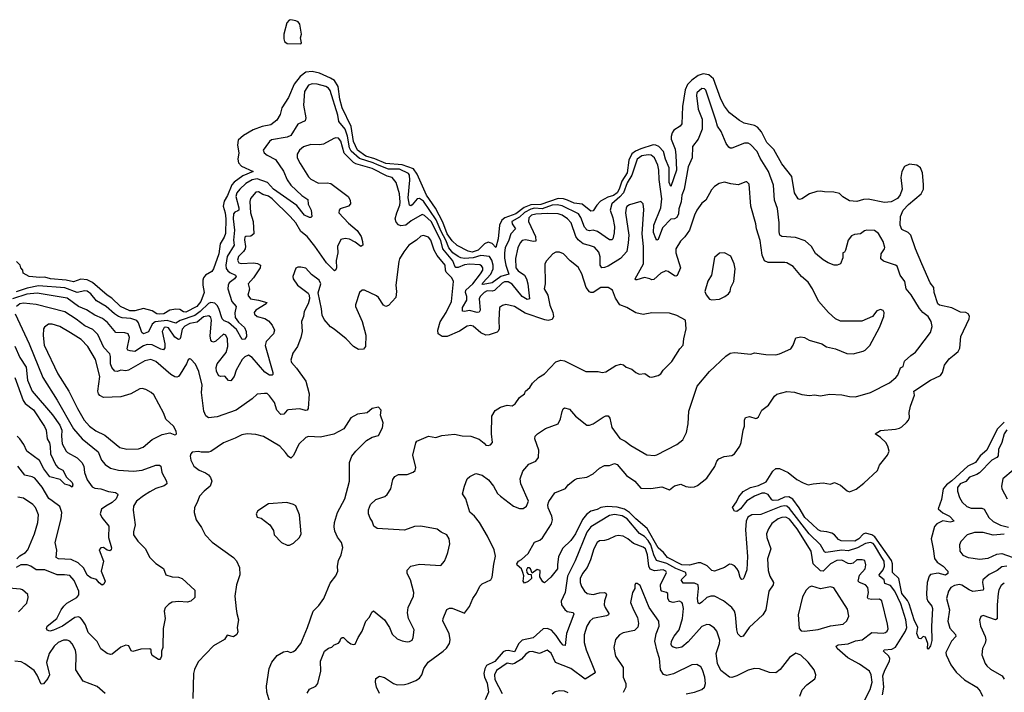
# Model space of a CAD drawing. Extents: x 2133461 to 2293071, y 753526 to 916327.
# Tile 458 of 459: x 2280584 to 2288465, y 891675 to 897061. Entities that reach past the tile are written whole.
import ezdxf

# ---------------------------------------------------------------- set-up
doc = ezdxf.new("R2010")
doc.units = 0

msp = doc.modelspace()

# ---------------------------------------------------------------- linework, layer by layer
at = {"layer": '0CON10XD'}
for points in [[(2282835, 896867.5), (2282840, 896875), (2282831.2, 896915), (2282839.3, 896945), (2282825.8, 897025.8), (2282812.5, 897042.5), (2282795, 897051.6), (2282755, 897060.7), (2282741.8, 897058.2), (2282721.6, 897035), (2282698.6, 896945), (2282697.7, 896907.7), (2282705, 896886.2), (2282725, 896870.8), (2282835, 896867.5)], [(2288465, 893837), (2288408.9, 893781.1), (2288325, 893614.6), (2288270.9, 893569.1), (2288233.1, 893515), (2288172.4, 893485), (2288045, 893368.7), (2288002.9, 893337.1), (2287976.2, 893305), (2287962.3, 893217.7), (2287935.8, 893145), (2287972.6, 893112.6), (2288025, 893085.6), (2288062.5, 893045), (2288031.4, 893038.6), (2287973.1, 893046.9), (2287924, 893025), (2287905, 893003.3), (2287878.9, 892905), (2287896.7, 892825), (2287905.4, 892745.4), (2287927.6, 892717.6), (2287975.9, 892685.9), (2288014, 892645), (2288012.5, 892625), (2287995, 892612.5), (2287935, 892629.2), (2287875, 892618), (2287864.4, 892605.6), (2287847.5, 892555), (2287841.8, 892465), (2287846, 892425), (2287853.7, 892403.7), (2287884.6, 892365), (2287890.4, 892345), (2287881.1, 892205), (2287885, 892090), (2287875, 892047.5), (2287855, 892020), (2287850, 892025), (2287853.3, 892065), (2287835, 892117.5), (2287815, 892122.5), (2287796.7, 892103.3), (2287780, 892105), (2287765.9, 892145.9), (2287772.5, 892195), (2287744.3, 892255), (2287703, 892383), (2287689.2, 892409.2), (2287643.8, 892465), (2287620.6, 892585), (2287571.1, 892635), (2287569.7, 892705), (2287561.5, 892731.5), (2287429.6, 892919.6), (2287405, 892934.8), (2287355, 892948.8), (2287335, 892942), (2287301.3, 892905), (2287269.2, 892885), (2287158.7, 892888.7), (2287138.7, 892898.7), (2287105.2, 892935.2), (2287085, 892948.2), (2287045, 892960), (2286997.5, 892965), (2286975, 892975.8), (2286924.3, 893024.3), (2286867.1, 893075), (2286821.7, 893151.8), (2286771.3, 893221.3), (2286739.2, 893239.2), (2286705, 893237.1), (2286655, 893214.3), (2286615, 893210), (2286604.2, 893215), (2286575, 893258), (2286548.7, 893268.7), (2286525, 893268.9), (2286464.7, 893245.3), (2286405, 893207.8), (2286353.3, 893145), (2286325, 893123.1), (2286304.3, 893124.3), (2286290, 893155), (2286320.6, 893199.4), (2286339.2, 893240.8), (2286375, 893284.2), (2286434.2, 893315.8), (2286498.5, 893331.5), (2286559.8, 893360.2), (2286611.2, 893445), (2286635, 893467.1), (2286665, 893467.3), (2286735, 893436.2), (2286805, 893379.4), (2286855, 893352), (2286895, 893337.5), (2286935, 893343.3), (2287015, 893351.2), (2287075, 893342.5), (2287105, 893356.2), (2287155, 893332.5), (2287207.7, 893287.7), (2287225, 893281.2), (2287278.3, 893301.7), (2287341.2, 893348.8), (2287448.8, 893451.2), (2287466.2, 893495), (2287530, 893575), (2287543.8, 893605), (2287532.5, 893645), (2287515.6, 893675.6), (2287475, 893716.2), (2287430, 893745), (2287475, 893770), (2287595, 893781.9), (2287625, 893790), (2287645, 893800.8), (2287681.2, 893835), (2287698.8, 893855), (2287706.2, 893875), (2287702.9, 893915), (2287713.2, 893966.8), (2287746.2, 894055), (2287740, 894085), (2287875, 894175.6), (2287955, 894210.8), (2287969.4, 894235), (2287986.2, 894295), (2288023.8, 894345), (2288063.6, 894376.4), (2288096.2, 894405), (2288110, 894430), (2288117.5, 894525), (2288183.8, 894665), (2288187.5, 894687.5), (2288175, 894706.7), (2288157.3, 894717.3), (2288115, 894719.2), (2288045, 894754.5), (2287946.2, 894776.2), (2287932.9, 894785), (2287903.8, 894875), (2287900, 894915), (2287872.5, 894955), (2287805, 895106.2), (2287754.4, 895225), (2287716.9, 895335), (2287696.5, 895356.5), (2287645, 895380.8), (2287630.6, 895415), (2287634.5, 895485.5), (2287654.6, 895535.4), (2287698, 895582), (2287799.4, 895665), (2287816.9, 895703.1), (2287818.5, 895741.5), (2287810, 895835), (2287794.8, 895874.8), (2287765.6, 895895), (2287705.2, 895904.8), (2287665.5, 895885), (2287643.8, 895845), (2287637.6, 895797.6), (2287646.1, 895703.9), (2287632.2, 895657.8), (2287609.8, 895630.2), (2287558.1, 895601.9), (2287507.2, 895597.2), (2287375, 895623.5), (2287337.9, 895622.1), (2287285, 895606), (2287225, 895611.2), (2287172.5, 895642.5), (2287145, 895670), (2287100.7, 895680.7), (2287025, 895682), (2286995, 895688.8), (2286965, 895686.2), (2286905, 895665.8), (2286845, 895626), (2286825, 895621.2), (2286815, 895626.7), (2286784.5, 895674.5), (2286765.4, 895805.4), (2286685, 895907.5), (2286620.5, 896020.5), (2286565, 896077.8), (2286521.5, 896161.5), (2286489.6, 896199.6), (2286464.7, 896214.7), (2286381.9, 896231.9), (2286345, 896252.2), (2286264.6, 896315), (2286225, 896367.9), (2286195, 896423.5), (2286136.7, 896586.7), (2286099.5, 896619.5), (2286055, 896628.4), (2286015, 896614.3), (2285962.6, 896577.4), (2285928.7, 896541.4), (2285910.2, 896499.8), (2285890.5, 896365), (2285882.7, 896227.3), (2285870.7, 896209.3), (2285820.9, 896175), (2285806.6, 896155), (2285797.7, 896125), (2285799.2, 896105), (2285831, 896025), (2285835.3, 895975), (2285842.5, 895855), (2285795, 895726.2), (2285783.5, 895756.5), (2285783, 895875), (2285753.6, 895945), (2285737.2, 896005), (2285699.1, 896045), (2285676.4, 896056.4), (2285655, 896058.7), (2285555, 896027.3), (2285512.5, 896007.5), (2285483.8, 895986.2), (2285458.4, 895935), (2285447.3, 895835), (2285402.6, 895767.4), (2285382.9, 895705), (2285366.7, 895675), (2285338.1, 895651.9), (2285291.4, 895638.6), (2285232.8, 895607.2), (2285203.5, 895575), (2285175, 895529.2), (2285155, 895528.1), (2285085, 895583), (2285022.7, 895592.7), (2284968.9, 895615), (2284935.6, 895625.6), (2284895, 895627.8), (2284755, 895581.8), (2284675, 895579.3), (2284622.7, 895557.3), (2284555, 895505.3), (2284466.2, 895473.8), (2284443.9, 895455), (2284425.4, 895415), (2284413.1, 895305), (2284395, 895237.5), (2284365, 895267.8), (2284335, 895278.5), (2284305, 895264.7), (2284253.3, 895215), (2284205, 895200), (2284175, 895207), (2284085, 895252.7), (2284045, 895289.8), (2284005, 895347.1), (2283970.5, 895440.5), (2283911.4, 895551.4), (2283839, 895655), (2283766.5, 895825), (2283735.9, 895865.9), (2283645, 895898.8), (2283515, 895909.4), (2283427.9, 895947.9), (2283355, 895968.2), (2283286.9, 896015), (2283255, 896085.6), (2283238.6, 896205), (2283165, 896354.6), (2283145.4, 896425.4), (2283132.4, 896525), (2283103.2, 896573.2), (2283073, 896593), (2282985, 896633), (2282925, 896646), (2282875, 896640.8), (2282828.7, 896605), (2282780.9, 896545), (2282735, 896438), (2282681.9, 896355), (2282668.7, 896301.3), (2282643.6, 896256.4), (2282595, 896220), (2282524.8, 896205.2), (2282451.9, 896178.1), (2282375, 896134.2), (2282333.7, 896096.3), (2282326.7, 896055), (2282337.8, 895995), (2282331.5, 895945), (2282335.6, 895915), (2282358.9, 895888.9), (2282452.5, 895845), (2282370.8, 895809.2), (2282299.7, 895760.3), (2282282.2, 895737.8), (2282247.9, 895652.1), (2282221.2, 895608.8), (2282213, 895567), (2282229.4, 895515), (2282235.5, 895465), (2282230.5, 895349.5), (2282220.6, 895319.4), (2282188.5, 895265), (2282178.7, 895185), (2282135, 895066.7), (2282123.3, 895045), (2282072.5, 895015), (2282056.7, 894995), (2282050, 894975), (2282050, 894935), (2282060, 894875), (2282034.6, 894805), (2282001.2, 894765), (2281915, 894718.7), (2281895, 894721.5), (2281865, 894740), (2281835, 894743.8), (2281785.4, 894734.6), (2281736.7, 894705), (2281705, 894702.2), (2281682, 894705), (2281645, 894729.2), (2281575, 894748.9), (2281505, 894728.9), (2281465, 894730.2), (2281391.8, 894765), (2281321.7, 894831.8), (2281285, 894854.6), (2281167.5, 894957.5), (2281125, 894978.9), (2281072.7, 894982.7)], [(2284815, 893151.2), (2284810.5, 893175), (2284818.1, 893201.9), (2284867, 893273), (2284952.3, 893307.7), (2284973, 893337), (2285025, 893377.1), (2285045, 893385.8), (2285123, 893397), (2285175, 893424.2), (2285225, 893470), (2285265, 893490.8), (2285305, 893492), (2285345, 893506.2), (2285365, 893498), (2285441, 893411), (2285506.5, 893365), (2285555, 893310.5), (2285635, 893307.7), (2285725, 893319), (2285785, 893296.9), (2285825, 893327.5), (2285875, 893342), (2285915, 893323.1), (2285953, 893317), (2285985, 893320), (2286008.7, 893331.3), (2286085, 893388.8), (2286147.7, 893482.3), (2286163.6, 893525), (2286180, 893545), (2286222.9, 893562.9), (2286285, 893570.6), (2286306.2, 893585), (2286348.8, 893645), (2286360, 893675), (2286373.8, 893773.8), (2286386.2, 893805), (2286386.7, 893855), (2286392.5, 893875), (2286425, 893883.8), (2286475, 893867.5), (2286485, 893870), (2286498.3, 893881.7), (2286525, 893933.3), (2286577, 893973), (2286626.7, 894045), (2286645, 894061.2), (2286725, 894083.8), (2286785, 894079.2), (2286845, 894058.8), (2286905, 894051.2), (2286945, 894056.2), (2286995, 894050), (2287065, 894063.3), (2287165, 894057.1), (2287225, 894043.1), (2287275, 894042.2), (2287395, 894074.4), (2287545, 894154.2), (2287595.8, 894195), (2287611.4, 894215), (2287635, 894273.3), (2287656.2, 894285), (2287665, 894326.7), (2287717, 894373), (2287755, 894398), (2287773.3, 894423.3), (2287875, 894556.7), (2287887.1, 894605), (2287880.5, 894645), (2287856.7, 894685), (2287812.9, 894715), (2287785, 894748.6), (2287718.4, 894858.4), (2287679.1, 894905), (2287667.8, 894965), (2287632.2, 895015), (2287606.4, 895086.4), (2287595, 895095.6), (2287496.8, 895126.8), (2287477.8, 895145), (2287478.5, 895185), (2287505.7, 895225), (2287507.9, 895237.9), (2287494.3, 895285), (2287457.6, 895347.6), (2287425, 895372), (2287365, 895375.6), (2287345, 895370), (2287313, 895347), (2287265, 895340.9), (2287240.9, 895329.1), (2287214.6, 895295.4), (2287194.5, 895215.5), (2287185, 895200), (2287173.3, 895195), (2287172, 895155), (2287153.6, 895106.4), (2287126.1, 895093.9), (2287103.6, 895096.4), (2287055, 895113.1), (2287015, 895137.5), (2286955, 895189.4), (2286921.4, 895245), (2286870.3, 895290.3), (2286794.4, 895315.6), (2286684.6, 895324.6), (2286668.6, 895335), (2286661.7, 895361.7), (2286664.1, 895435), (2286648.5, 895548.5), (2286625.3, 895615), (2286616.9, 895735), (2286576.7, 895845), (2286511.5, 895951.5), (2286486.9, 896005), (2286432.4, 896062.4), (2286415, 896071.1), (2286385, 896073.1), (2286285, 896030.8), (2286271.1, 896031.1), (2286259.3, 896039.3), (2286239.4, 896069.4), (2286197.8, 896165), (2286168.9, 896208.9), (2286156.9, 896256.9), (2286075, 896497.1), (2286065, 896506.5), (2286045, 896509.5), (2286004.1, 896475.9), (2286000.9, 896455), (2286014.4, 896345), (2286045.6, 896265), (2286045.7, 896185), (2286015, 896103.3), (2285969.4, 896045), (2285965.5, 895955), (2285935, 895883.3), (2285901.8, 895705), (2285883.6, 895655), (2285877.4, 895602.6), (2285860.4, 895545), (2285857.9, 895505), (2285842.6, 895477.4), (2285825, 895467.1), (2285795, 895462.9), (2285728.1, 895395), (2285695, 895302), (2285685, 895295.8), (2285675, 895308.1), (2285657.4, 895357.4), (2285661.1, 895415), (2285714.8, 895555), (2285724.3, 895625), (2285701.5, 895781.5), (2285701.1, 895855), (2285691.9, 895895), (2285665, 895955.6), (2285638, 895975), (2285615, 895978.2), (2285565, 895970.2), (2285525.6, 895944.4), (2285483.7, 895815), (2285447.4, 895755), (2285415.9, 895675), (2285388.6, 895641.4), (2285322.7, 895585), (2285309.1, 895535), (2285330.8, 895475), (2285344.2, 895405.8), (2285342.4, 895355), (2285331.4, 895305), (2285323.1, 895296.9), (2285305, 895298.5), (2285207.8, 895365), (2285175, 895375.3), (2285145, 895370.8), (2285125, 895375.3), (2285105, 895398.5), (2285075, 895476.5), (2285056.6, 895505), (2284925, 895569.5), (2284885, 895577.8), (2284846.7, 895576.7), (2284765, 895547.5), (2284705, 895551.8), (2284675, 895544.3), (2284625, 895518.1), (2284585, 895480.6), (2284523.8, 895445), (2284524.8, 895425), (2284552.4, 895385), (2284514.3, 895345), (2284499.3, 895295), (2284471.2, 895235), (2284465.2, 895195.2), (2284465, 895150), (2284474.5, 895095), (2284498.1, 895021.9), (2284435, 895003.1), (2284365, 894954.8), (2284295, 894939.6), (2284285, 894942.5), (2284291.6, 894955), (2284355, 895022.5), (2284373, 895065), (2284374.9, 895094.9), (2284363.2, 895135), (2284345.6, 895165.6), (2284275, 895172.9), (2284215, 895153.4), (2284145, 895149.3), (2284115, 895152.9), (2284095, 895163.6), (2284051, 895195), (2284018.9, 895235), (2283996.3, 895295), (2283957.1, 895365), (2283918, 895458), (2283815, 895607.2), (2283785, 895627.8), (2283765, 895627.3), (2283725, 895578), (2283715, 895570.4), (2283705, 895575.7), (2283694, 895635), (2283707, 895775), (2283703, 895815), (2283695, 895830), (2283625, 895862.8), (2283535, 895862.9), (2283447.3, 895897.3), (2283412.1, 895915), (2283305, 895948.5), (2283238.1, 896008.1), (2283225.1, 896035.1), (2283207.3, 896127.3), (2283188.7, 896185), (2283139.4, 896245), (2283131.5, 896295), (2283069.2, 896495), (2283055, 896513.2), (2283035, 896525.3), (2282965, 896543.1), (2282925, 896546.9), (2282895, 896537.3), (2282863.3, 896485), (2282856, 896375), (2282875.4, 896275), (2282869.6, 896250.4), (2282811.2, 896225), (2282755, 896134.7), (2282725, 896120.8), (2282600.6, 896099.4), (2282582.9, 896085), (2282554.5, 896045.5), (2282534, 896015), (2282540.8, 895995), (2282566, 895975), (2282632, 895942), (2282696.6, 895846.6), (2282725, 895779.4), (2282755.3, 895735), (2282841.8, 895651.8), (2282891.5, 895621.5), (2282893.3, 895583.3), (2282916.5, 895535), (2282921.2, 895485), (2282915, 895476.7), (2282905, 895477.5), (2282865, 895495.5), (2282802.7, 895572.7), (2282615, 895704.8), (2282568.1, 895758.1), (2282485, 895786.3), (2282445, 895778.8), (2282395, 895749.5), (2282345.7, 895705), (2282323.2, 895675), (2282314.8, 895645), (2282338.3, 895555), (2282337.5, 895535), (2282330.8, 895529.2), (2282305, 895520.8), (2282294.8, 895505), (2282292.1, 895465), (2282303.9, 895375), (2282294.8, 895295), (2282300.5, 895255), (2282245.5, 895165), (2282234.5, 895094.5), (2282238.1, 895068.1), (2282249.3, 895049.3), (2282265.5, 895035.5), (2282312.2, 895015), (2282317.1, 895005), (2282304.6, 894985), (2282261.8, 894955), (2282252.4, 894935), (2282250.8, 894905), (2282281.9, 894805), (2282317.9, 894765), (2282305, 894712.5), (2282309.5, 894675), (2282335, 894638), (2282383.5, 894595), (2282396.2, 894565), (2282400, 894525), (2282385, 894503.8), (2282365, 894500), (2282319.2, 894579.2), (2282255, 894634.8), (2282220.5, 894650.5), (2282205, 894664.5), (2282179, 894749), (2282165, 894772.4), (2282145, 894789.8), (2282113.3, 894795), (2282095, 894788.6), (2282029.9, 894725), (2281985, 894691.1), (2281868.4, 894651.6), (2281835, 894631.1), (2281765, 894653.4), (2281668.4, 894641.6), (2281645, 894623.8), (2281615, 894560.8), (2281575, 894545.6), (2281561.1, 894555), (2281534.2, 894634.2), (2281521.7, 894651.7), (2281475, 894668.3), (2281403.4, 894673.4), (2281375, 894684.7), (2281343.8, 894705), (2281276.8, 894765), (2281199.9, 894809.9), (2281153.5, 894865), (2281125, 894886.2), (2281105, 894890), (2281045, 894877.4), (2280945, 894912.6), (2280735, 894930.2), (2280645, 894910.5), (2280555, 894881.7)], [(2284525, 894942.8), (2284495, 894961.4), (2284465, 894962.4), (2284445, 894950), (2284385, 894891.2), (2284365, 894886.2), (2284325, 894888.8), (2284301, 894875), (2284271, 894845), (2284262.6, 894825), (2284268.8, 894735), (2284261.1, 894718.9), (2284245, 894716.9), (2284185, 894733), (2284144.6, 894724.6), (2284127.1, 894727.1), (2284129.6, 894755), (2284164.3, 894815.7), (2284163.9, 894845), (2284152.1, 894875), (2284155.3, 894895), (2284211.9, 894945), (2284273, 895025), (2284290, 895055), (2284290, 895075), (2284280.3, 895090.3), (2284267, 895097), (2284185, 895102.2), (2284145, 895097.2), (2284095, 895077.2), (2284075, 895075.9), (2284065.9, 895085.9), (2284049.8, 895129.8), (2283970.9, 895225), (2283955, 895293.1), (2283877.5, 895445), (2283825, 895494.1), (2283805, 895501.5), (2283718.8, 895451.2), (2283675.2, 895414.8), (2283635, 895411.2), (2283615, 895418.2), (2283598.2, 895438.2), (2283590.8, 895465), (2283603.1, 895515), (2283627.8, 895575), (2283629.4, 895600.6), (2283624.7, 895665), (2283598.2, 895758.2), (2283566.2, 895796.2), (2283525, 895807.4), (2283405, 895870.2), (2283275, 895906.5), (2283256.8, 895916.8), (2283181.1, 895991.1), (2283155, 896089.2), (2283135, 896112.9), (2283115, 896115.6), (2283099.7, 896110.3), (2283015, 896063.1), (2282985, 896058.1), (2282915, 896060.6), (2282855, 896041.4), (2282824.2, 896015), (2282804.4, 895985), (2282805.7, 895955), (2282829.1, 895909.1), (2282895, 895802), (2282915, 895782.9), (2282975, 895752.7), (2283045, 895755.5), (2283075, 895749.1), (2283214.2, 895645), (2283228.6, 895615), (2283232, 895585), (2283215, 895568.8), (2283150, 895545), (2283140, 895535), (2283138.8, 895515), (2283215, 895431.1), (2283285, 895372.9), (2283316.7, 895325), (2283328.9, 895285), (2283330, 895255), (2283315, 895244.2), (2283270.2, 895280.2), (2283225, 895303.8), (2283190.6, 895309.4), (2283155, 895300.8), (2283128.8, 895245), (2283130.6, 895195), (2283116.8, 895133.2), (2283120.8, 895075), (2283115, 895057.5), (2283105, 895050), (2283040.8, 895115), (2282946.7, 895246.7), (2282885, 895324.5), (2282834.5, 895365), (2282793.2, 895435), (2282749.6, 895485), (2282605, 895626.8), (2282575, 895647.5), (2282530.6, 895660.6), (2282495, 895681.1), (2282475, 895680), (2282432.2, 895627.8), (2282426.5, 895605), (2282432.7, 895515), (2282454.1, 895445), (2282458.2, 895345), (2282435, 895328.2), (2282395, 895325.4), (2282385, 895319.2), (2282382.9, 895297.1), (2282392.7, 895245), (2282388.4, 895225), (2282375.8, 895204.2), (2282336.5, 895165), (2282327.1, 895135), (2282338, 895115), (2282357.2, 895107.2), (2282455, 895114.7), (2282487.9, 895107.9), (2282510.6, 895095), (2282507.7, 895075), (2282456.6, 894993.4), (2282412.9, 894945), (2282422.9, 894902.9), (2282410.9, 894855), (2282431.5, 894825), (2282495, 894814.8), (2282562, 894795), (2282556, 894785), (2282474.5, 894735), (2282461.1, 894715), (2282463, 894703), (2282484.2, 894684.2), (2282546.9, 894666.9), (2282575, 894650), (2282605.6, 894615), (2282622.5, 894575), (2282616, 894545), (2282557.5, 894485), (2282548.9, 894451.1), (2282610, 894235), (2282609.3, 894220.7), (2282605, 894214.4), (2282585, 894214.7), (2282545, 894237.9), (2282445, 894355.3), (2282415, 894373.6), (2282385, 894360), (2282365, 894340), (2282317.5, 894255), (2282301.4, 894205), (2282275, 894168.8), (2282255, 894171.2), (2282226.8, 894206.8), (2282195, 894202.5), (2282179.1, 894209.1), (2282160, 894245), (2282156.9, 894275), (2282164.2, 894305.8), (2282236.4, 894395), (2282249.1, 894445), (2282247.9, 894505), (2282235, 894534.3), (2282215, 894541.5), (2282155, 894487.7), (2282135, 894478.5), (2282122.8, 894482.8), (2282114.8, 894494.8), (2282109, 894529), (2282120, 894655), (2282115, 894675.7), (2282098.3, 894688.3), (2282055, 894681.4), (2282005, 894637.9), (2281945, 894628.3), (2281905, 894607.5), (2281885, 894583.6), (2281870.5, 894515), (2281865, 894502.9), (2281855, 894498.8), (2281825, 894519.8), (2281775, 894592.6), (2281755, 894599.8), (2281740, 894595), (2281725.3, 894565), (2281745.8, 894465), (2281745.8, 894434.2), (2281735, 894418.5), (2281715, 894422), (2281645, 894456.6), (2281605, 894459.5), (2281575, 894450.2), (2281505, 894403.6), (2281468.8, 894408.8), (2281450, 894415), (2281444.7, 894425), (2281462.5, 894515), (2281451.9, 894545), (2281425, 894553.5), (2281355, 894556.2), (2281286.8, 894635), (2281247.8, 894667.8), (2281186.9, 894695), (2281117.8, 894737.8), (2281055, 894764.7), (2280965, 894831.8), (2280725, 894872), (2280641.9, 894861.9), (2280526.6, 894825)], [(2283464.3, 891665), (2283439.6, 891715), (2283431.8, 891755), (2283434.6, 891785.4), (2283465, 891803.1), (2283505, 891792.9), (2283576.2, 891745), (2283605.7, 891734.3), (2283665, 891737.8), (2283695, 891746.5), (2283755, 891770.4), (2283785, 891789.1), (2283803.9, 891815), (2283817.8, 891865), (2283852.5, 891917.5), (2283974.4, 892005), (2284000.3, 892029.7), (2284023.1, 892065), (2284030, 892095), (2284020.9, 892145), (2283971.9, 892245), (2283973.3, 892266.7), (2284002.7, 892337.3), (2284025, 892350), (2284045, 892348.8), (2284145, 892310), (2284185, 892361.2), (2284211.1, 892425), (2284240.6, 892469.4), (2284265.8, 892525), (2284285.6, 892544.4), (2284355, 892576.2), (2284365, 892597.5), (2284379.4, 892700.6), (2284392.9, 892765), (2284380.8, 892815), (2284327.5, 892925), (2284263.9, 893033.9), (2284225, 893084.2), (2284187.6, 893117.6), (2284154.3, 893224.3), (2284128.8, 893265), (2284143.3, 893325), (2284166.2, 893383.8), (2284186.2, 893403.8), (2284235, 893426), (2284285, 893414.2), (2284337.1, 893375), (2284375.6, 893325), (2284407.8, 893267.8), (2284432.5, 893245), (2284536.7, 893165), (2284585, 893146.7), (2284615, 893147.5), (2284640, 893165), (2284655.7, 893205), (2284595.3, 893345.3), (2284590, 893385), (2284610.4, 893445), (2284658.5, 893501.5), (2284714, 893525), (2284736.9, 893555), (2284740, 893615), (2284708.6, 893705), (2284709.2, 893725), (2284728, 893745), (2284793.6, 893786.4), (2284894, 893825), (2284911.9, 893865), (2284925, 893922.5), (2284934, 893945), (2284945, 893953.8), (2284985, 893941.2), (2285034, 893885), (2285123.6, 893813.6), (2285145, 893813.3), (2285175, 893824.2), (2285255, 893877.8), (2285275, 893888.1), (2285295, 893890), (2285308.9, 893868.9), (2285323.3, 893795), (2285387.9, 893707.9), (2285431.2, 893685), (2285475, 893650), (2285605, 893576.7), (2285665, 893572), (2285684.1, 893575.9), (2285845, 893658.8), (2285892.3, 893697.7), (2285920.8, 893755), (2285935.8, 893825), (2285940.6, 893925), (2286005.6, 894125), (2286105.4, 894244.6), (2286235, 894366.2), (2286270.5, 894389.5), (2286305, 894396.2), (2286435, 894383.8), (2286465, 894393.3), (2286555, 894380), (2286635, 894378), (2286665, 894384), (2286755, 894426.2), (2286774, 894455), (2286795, 894512.5), (2286835, 894521.2), (2286865, 894516.7), (2286904.2, 894494.2), (2287005, 894466.2), (2287042.3, 894442.3), (2287115, 894426.2), (2287205, 894388.8), (2287255, 894386.2), (2287335, 894406), (2287350, 894415), (2287387.6, 894452.4), (2287465.8, 894595), (2287501.2, 894685), (2287503.3, 894715), (2287495, 894732.5), (2287475, 894740), (2287445, 894730), (2287410, 894685), (2287325, 894645.6), (2287155, 894645.8), (2287113.3, 894665), (2287057.3, 894717.3), (2286976.9, 894806.9), (2286928.6, 894905), (2286895, 894958.8), (2286840.8, 895005), (2286774, 895085), (2286725, 895113.1), (2286707.2, 895117.2), (2286575.4, 895115.4), (2286545, 895130), (2286526.6, 895175), (2286512, 895292), (2286481.1, 895385), (2286475.6, 895425), (2286436.4, 895566.4), (2286422.5, 895745), (2286405, 895762.5), (2286395, 895763.3), (2286335, 895738.8), (2286275.8, 895745.8), (2286225, 895760.8), (2286182.1, 895747.9), (2286146.2, 895725), (2286121.7, 895698.3), (2286075, 895616), (2286045, 895590.8), (2286004, 895536), (2285985, 895496.2), (2285944.5, 895375), (2285908.4, 895321.6), (2285872.1, 895287.9), (2285834.6, 895225.4), (2285835.4, 895195), (2285873.1, 895075), (2285847, 895013), (2285835, 895006.9), (2285825, 895009.5), (2285775, 895044.4), (2285755, 895048.9), (2285715, 895032.1), (2285660.4, 894979.6), (2285645, 894977.9), (2285628.6, 894985), (2285585, 894995.9), (2285525, 894977.8), (2285515, 894978), (2285510, 894985), (2285577.6, 895105), (2285576.4, 895245), (2285567.7, 895345), (2285580.7, 895540.7), (2285574.2, 895585), (2285555.9, 895605.9), (2285465, 895579.4), (2285445, 895565.7), (2285438.6, 895551.4), (2285433.2, 895515), (2285460, 895335), (2285455.4, 895274.6), (2285442.5, 895205), (2285392.5, 895147.5), (2285295, 895086.5), (2285265, 895075.4), (2285243.8, 895075), (2285229.1, 895095), (2285231.2, 895161.2), (2285220.4, 895200.4), (2285185, 895239.5), (2285145, 895252.9), (2285095, 895266), (2285055, 895297.1), (2285035, 895325.7), (2284997.3, 895435), (2284967.7, 895465), (2284925, 895495.2), (2284893, 895507), (2284805, 895509.6), (2284715, 895503.7), (2284681.8, 895495), (2284658.8, 895475), (2284657.7, 895445), (2284711.6, 895325), (2284715, 895288), (2284696.6, 895283.4), (2284633.2, 895296.8), (2284605, 895291.8), (2284590, 895275), (2284571.6, 895235), (2284551.4, 895148.6), (2284556.5, 895075), (2284575, 895050.9), (2284624.2, 895014.2), (2284640, 894985), (2284650.3, 894945), (2284664.4, 894825.6), (2284645, 894820), (2284605, 894843.7), (2284525, 894942.8)], [(2282885, 891667.5), (2282905, 891701.2), (2282955, 891723.3), (2282970, 891745), (2282995.7, 891844.3), (2282992.2, 891925), (2283024, 892005), (2283055, 892028.8), (2283083.6, 892036.4), (2283102.5, 892055), (2283135, 892068.8), (2283147, 892083), (2283154.2, 892105.8), (2283165, 892113.8), (2283175, 892113.8), (2283204.6, 892084.6), (2283235, 892064.2), (2283255, 892058), (2283268.6, 892061.4), (2283293.1, 892115), (2283325.4, 892164.6), (2283354.6, 892245.4), (2283384.4, 892275.6), (2283403, 892317), (2283415, 892326.7), (2283505, 892255.7), (2283544.4, 892195), (2283565, 892140), (2283605, 892103.3), (2283646.1, 892086.1), (2283685, 892078.8), (2283705, 892081.2), (2283725, 892093.8), (2283733.8, 892115), (2283741.2, 892175), (2283697.1, 892265), (2283687.9, 892312.1), (2283693.1, 892355), (2283737.1, 892445), (2283740, 892475), (2283711.4, 892575), (2283684.3, 892625), (2283685.7, 892654.3), (2283714.5, 892685.5), (2283785, 892700), (2283955, 892691.2), (2283983.3, 892725), (2283996.7, 892756.7), (2284011.2, 892795), (2284025.8, 892865), (2284020.8, 892905), (2284003.8, 892935), (2283957.3, 892957.3), (2283925, 892982), (2283795, 893005.7), (2283745, 893002.5), (2283663.6, 892973.6), (2283445, 892986), (2283418.8, 893005), (2283406.7, 893045), (2283388.8, 893068.8), (2283375.8, 893105), (2283376.2, 893135), (2283391.7, 893178.3), (2283435, 893219.2), (2283506.8, 893243.2), (2283525, 893258.8), (2283554.2, 893305), (2283571.7, 893378.3), (2283585.8, 893404.2), (2283615, 893418.8), (2283685, 893420), (2283733.6, 893436.4), (2283748.3, 893451.7), (2283756.2, 893475), (2283731.4, 893575), (2283755, 893672.5), (2283763.8, 893685), (2283855, 893725.8), (2283915, 893714), (2283962, 893732), (2284065, 893741.5), (2284125, 893729.5), (2284195, 893725.7), (2284260.9, 893700.9), (2284301.2, 893671.2), (2284315, 893653.8), (2284335, 893650), (2284353.6, 893656.4), (2284368.8, 893675), (2284361.4, 893745), (2284364, 893885), (2284389.7, 893930.3), (2284433, 893957), (2284485, 893974), (2284525, 893968.8), (2284550, 893985), (2284584.3, 894035.7), (2284625.8, 894064.2), (2284633.8, 894085), (2284666.2, 894115), (2284688.8, 894151.2), (2284736.7, 894195), (2284785, 894226.2), (2284875, 894321.2), (2284915, 894333.8), (2284945, 894330), (2285115, 894244), (2285215, 894244), (2285245, 894236), (2285275, 894241.2), (2285355, 894291.2), (2285395, 894301.2), (2285416.7, 894296.7), (2285439.3, 894279.3), (2285485, 894263.3), (2285515, 894236.7), (2285542.3, 894222.3), (2285587, 894227), (2285625, 894200), (2285645, 894198.8), (2285695, 894211.2), (2285715, 894223.8), (2285735, 894253.3), (2285805, 894323.8), (2285866.7, 894425), (2285895.7, 894454.3), (2285900, 894505), (2285918.8, 894585), (2285912.5, 894655), (2285845, 894693.3), (2285785, 894711.2), (2285645, 894713.8), (2285575, 894701.4), (2285515, 894714.3), (2285443.8, 894755), (2285388.2, 894778.2), (2285351.9, 894831.9), (2285329.2, 894895), (2285295.5, 894915.5), (2285235, 894916.9), (2285175, 894875.6), (2285155, 894875.6), (2285145, 894882.5), (2285117.5, 894917.5), (2285084.6, 895024.6), (2285055, 895078), (2284990.3, 895130.3), (2284936.8, 895186.8), (2284905, 895200), (2284875, 895198.8), (2284851.2, 895185), (2284800.9, 895129.1), (2284788, 895105), (2284789.2, 894945), (2284782.9, 894905), (2284811.5, 894855), (2284827.5, 894775), (2284852.3, 894715), (2284856.2, 894683.8), (2284845, 894661.4), (2284815, 894651.5), (2284786.9, 894656.9), (2284629.7, 894709.7), (2284545, 894762.9), (2284475, 894779.2), (2284447.3, 894772.7), (2284424, 894755), (2284419.1, 894655), (2284422.7, 894585), (2284415, 894565.8), (2284405, 894558.5), (2284342.9, 894537.1), (2284315, 894535.4), (2284275, 894554.6), (2284215, 894606.2), (2284195, 894612.1), (2284165, 894606.4), (2284105, 894566.8), (2284005, 894523.8), (2283965, 894523.2), (2283934.5, 894545), (2283930, 894575), (2283949.4, 894640.6), (2283997.9, 894715), (2284039.1, 894805), (2284057.3, 894965), (2284042.9, 894995), (2283997.8, 895037.8), (2283991.2, 895055), (2283989.7, 895095), (2283925, 895172.2), (2283900.6, 895215), (2283875, 895295.6), (2283855, 895318.9), (2283815, 895331.9), (2283795, 895327.5), (2283761.2, 895295), (2283698.8, 895255), (2283659.1, 895200.9), (2283624, 895145), (2283618, 895125), (2283594.2, 894935.8), (2283599.2, 894885), (2283594.2, 894835.8), (2283535, 894773.3), (2283516.1, 894763.9), (2283495, 894776.2), (2283455, 894836.2), (2283439.3, 894849.3), (2283345, 894896), (2283325, 894893.8), (2283304.3, 894875.7), (2283272.1, 894777.9), (2283272.9, 894765), (2283325.6, 894645), (2283355.6, 894535), (2283351.2, 894445), (2283335, 894423.3), (2283295, 894421.2), (2283255, 894443.8), (2283198, 894505), (2283102.4, 894582.4), (2283070.9, 894600.9), (2283020.3, 894660.3), (2283006, 894695), (2283001.2, 894745), (2282973.9, 894873.9), (2282993.3, 894945), (2282980, 894975), (2282920.3, 895020.3), (2282875, 895070), (2282835, 895080), (2282810.7, 895079.3), (2282795, 895070), (2282770, 895005), (2282773.3, 894985), (2282806.7, 894935), (2282892, 894872), (2282901.2, 894855), (2282903.8, 894825), (2282893.8, 894785), (2282862, 894725), (2282856.2, 894685), (2282839.2, 894645), (2282844.4, 894565), (2282835.6, 894515), (2282808.9, 894445), (2282770.2, 894389.8), (2282754, 894335), (2282759.2, 894315), (2282800.5, 894270.5), (2282874.3, 894165.7), (2282901.5, 894065), (2282892.7, 893947.3), (2282885.8, 893934.2), (2282875, 893932), (2282825, 893944.5), (2282735, 893938.1), (2282725, 893934), (2282698, 893902), (2282675, 893898.6), (2282641.4, 893935), (2282622.5, 893995), (2282585, 894050), (2282565, 894067.1), (2282542.7, 894067.3), (2282485, 894062), (2282445.5, 894024.5), (2282316.3, 893933.6), (2282165, 893880), (2282095, 893873.3), (2282075, 893890), (2282059.1, 893925), (2282040.4, 894075), (2282045.4, 894135), (2282017.5, 894245), (2281991.7, 894301.7), (2281955, 894343.3), (2281943.9, 894346.1), (2281931.7, 894338.3), (2281920, 894305), (2281868.6, 894221.4), (2281855, 894202.5), (2281842.9, 894197.1), (2281825, 894200), (2281795, 894218.5), (2281675, 894323.8), (2281635, 894339.5), (2281585, 894327.9), (2281455, 894253.3), (2281435, 894249.4), (2281395, 894254.2), (2281379.3, 894249.3), (2281365, 894244.2), (2281345, 894247.5), (2281322.2, 894275), (2281310.4, 894305), (2281311.2, 894365), (2281304.5, 894385), (2281257, 894437), (2281209.9, 894539.9), (2281169.6, 894579.6), (2281105, 894608.1), (2281035, 894663.3), (2280945, 894721.6), (2280715, 894781.4), (2280615, 894791.9), (2280585, 894784.7), (2280558.7, 894765)], [(2286125, 894816.7), (2286185, 894824.2), (2286227, 894843), (2286256.7, 894865), (2286270, 894885), (2286276.7, 894915), (2286300, 894965), (2286310, 895065), (2286304, 895105), (2286277, 895167), (2286225, 895193.8), (2286185, 895192.5), (2286145, 895157.5), (2286122, 895015), (2286092.7, 894967.3), (2286068.8, 894885), (2286077.7, 894857.7), (2286105, 894822.5), (2286125, 894816.7)], [(2281072.7, 894982.7), (2281015, 894962.2), (2280955, 894974.3), (2280830, 894985), (2280785, 895000), (2280745, 894996.7), (2280660, 895005), (2280611.7, 895031.7), (2280610, 895055), (2280593, 895073), (2280587.5, 895095), (2280557.5, 895125)], [(2280548.4, 894705), (2280660, 894465), (2280770.6, 894195), (2280883.1, 894015), (2281015, 893785.4), (2281083.4, 893703.4), (2281211.7, 893601.7), (2281239.5, 893535), (2281267.9, 893497.9), (2281310.9, 893470.9), (2281374.7, 893454.7), (2281495, 893444.7), (2281565, 893454.7), (2281675, 893494.3), (2281704.1, 893494.1), (2281713.8, 893485), (2281722.9, 893435), (2281758.6, 893365), (2281760.8, 893345), (2281740.7, 893329.3), (2281674, 893306), (2281625, 893281.1), (2281575, 893247.5), (2281520, 893205), (2281495.5, 893164.5), (2281492.1, 893132.1), (2281508.1, 893015), (2281495, 892960), (2281496, 892935), (2281530.6, 892885), (2281587.6, 892827.6), (2281625, 892753.3), (2281675, 892705.7), (2281735.6, 892665.6), (2281755, 892616.7), (2281805, 892600), (2281855, 892598.1), (2281885, 892585.8), (2281986.4, 892493.6), (2281986.7, 892435), (2281954.1, 892405.9), (2281924.2, 892395.8), (2281857.8, 892402.2), (2281805, 892396.9), (2281778, 892382), (2281749.1, 892350.9), (2281739.5, 892325), (2281748.6, 892265), (2281732.5, 892185), (2281729.2, 892035), (2281719.2, 892005), (2281720, 891965), (2281712.5, 891945), (2281705, 891937.5), (2281695, 891938.8), (2281645, 891970.8), (2281637.1, 891995), (2281635.7, 892015), (2281625, 892021.9), (2281555, 892021.4), (2281490.7, 892000.7), (2281477, 892007), (2281457.7, 892047.7), (2281435, 892053.3), (2281392.7, 892037.3), (2281325, 891981.4), (2281312.3, 891977.7), (2281283.8, 891985), (2281233.6, 892023.6), (2281205, 892081.2), (2281131.9, 892155), (2281110, 892215), (2281085.4, 892255.4), (2281071.5, 892271.5), (2281055, 892278.9), (2281024.8, 892275.2), (2280925.6, 892205), (2280855, 892173.4), (2280825.6, 892165.6), (2280805, 892173.3), (2280800, 892185), (2280804, 892205), (2280882.7, 892265), (2280915.3, 892334.7), (2280936.5, 892365), (2280961.9, 892388.1), (2281042.9, 892435), (2281057.8, 892455), (2281057.5, 892485), (2281020.7, 892570.7), (2280985, 892610.9), (2280943.1, 892616.9), (2280885, 892616.9), (2280785, 892656.4), (2280715, 892654.7), (2280673.5, 892685), (2280645, 892696.2), (2280594.7, 892695.3), (2280555, 892674.5)], [(2281443, 893623), (2281535, 893624.6), (2281573.1, 893636.9), (2281645, 893700), (2281725, 893739.2), (2281785, 893753.8), (2281825, 893737.5), (2281835, 893740), (2281840, 893745), (2281837.5, 893765), (2281816.1, 893806.1), (2281755, 893862.5), (2281737.9, 893907.9), (2281657.4, 894057.4), (2281636.6, 894076.6), (2281595, 894099.2), (2281565, 894107.1), (2281545, 894104.4), (2281474.2, 894065), (2281395, 894039.8), (2281256.2, 894036.2), (2281225, 894050.5), (2281213.8, 894065), (2281210, 894085), (2281224.8, 894205), (2281191, 894341), (2281130.9, 894445), (2281075, 894501.2), (2280992.1, 894552.1), (2280904.7, 894604.7), (2280845, 894623.1), (2280815, 894621.9), (2280781.8, 894598.2), (2280774.4, 894585), (2280771.1, 894531.1), (2280780.4, 894455), (2280888.4, 894225), (2280978.4, 894085), (2281047, 893947), (2281100.4, 893855), (2281142.5, 893805), (2281195, 893767.7), (2281265, 893732.7), (2281385.4, 893635.4), (2281443, 893623)], [(2280545, 894445.8), (2280586, 894355), (2280635, 894278.1), (2280647.8, 894175), (2280685, 894085.6), (2280846.7, 893896.6), (2280906.1, 893815), (2280920.9, 893775), (2280918.4, 893725), (2280925.4, 893665), (2280956, 893606), (2280965.8, 893595), (2281043.3, 893553.3), (2281081.1, 893515), (2281097.1, 893485), (2281104, 893435), (2281123.2, 893375), (2281165, 893319.4), (2281185, 893308.9), (2281235, 893303.5), (2281295, 893282.9), (2281350, 893275), (2281366.7, 893265), (2281368.8, 893255), (2281355.8, 893225), (2281324.2, 893195), (2281274.7, 893165.3), (2281239.6, 893140.4), (2281228.5, 893105), (2281240.9, 893075), (2281297.8, 893005), (2281294.5, 892914.5), (2281318.6, 892831.4), (2281316.2, 892815), (2281305, 892807.5), (2281285, 892812.5), (2281255, 892833.3), (2281235, 892832.5), (2281220, 892815), (2281254.2, 892725), (2281235.9, 892645.9), (2281267.1, 892565), (2281258.6, 892541.4), (2281245, 892534), (2281221.3, 892551.3), (2281198.8, 892578.8), (2281155, 892592.5), (2281125, 892611.9), (2281097.9, 892667.9), (2281051.9, 892711.9), (2280995, 892737.3), (2280895, 892742.9), (2280876.7, 892755), (2280882.7, 892812.7), (2280869.4, 892875), (2280915, 893063.3), (2280920.4, 893115), (2280905, 893162.9), (2280845, 893208.5), (2280818, 893228), (2280765, 893318.9), (2280705, 893388.5), (2280685, 893401.5), (2280625, 893413.3), (2280568.5, 893485)], [(2280546.5, 894196.5), (2280610.9, 894010.9), (2280627.4, 893987.4), (2280695.9, 893935.9), (2280784, 893804), (2280796.2, 893775), (2280803.3, 893705), (2280822, 893672), (2280827.2, 893642.8), (2280832.2, 893585), (2280872.9, 893492.9), (2280892.9, 893472.9), (2280930.8, 893455), (2280958.5, 893398.5), (2281005.5, 893355), (2281009.4, 893335), (2281005, 893317.5), (2280981.9, 893331.9), (2280945, 893340.5), (2280907.9, 893377.9), (2280825, 893401.1), (2280776.2, 893465), (2280741.6, 893531.6), (2280640.8, 893605), (2280618.3, 893658.3), (2280585.3, 893705.3), (2280564, 893725)], [(2282775, 892002), (2282795, 892016.2), (2282833.8, 892066.2), (2282886.9, 892193.1), (2282931.9, 892325), (2282978.6, 892371.4), (2283019.2, 892425), (2283070.3, 892549.7), (2283113.6, 892606.4), (2283130, 892645), (2283128, 892685), (2283135, 892730), (2283156.2, 892775), (2283170.8, 892835), (2283160.8, 892875), (2283128, 892918), (2283106.2, 892966.2), (2283100.2, 893000.2), (2283102.7, 893035), (2283127.1, 893115), (2283187.8, 893225), (2283223.1, 893365), (2283224.2, 893515), (2283242.5, 893565), (2283274, 893605), (2283359.5, 893690.5), (2283405, 893716.7), (2283455, 893732.5), (2283487.7, 893792.3), (2283493.6, 893833.6), (2283472.5, 893895), (2283477.5, 893935), (2283455, 893957.5), (2283405, 893946.2), (2283365, 893913.3), (2283288.3, 893901.7), (2283235, 893872.5), (2283177.5, 893785), (2283097.6, 893742.4), (2282992.8, 893717.2), (2282896.6, 893723.4), (2282875, 893715.7), (2282818.6, 893661.4), (2282775, 893570), (2282755, 893550), (2282735, 893562), (2282712.9, 893595), (2282665.8, 893645), (2282534.6, 893724.6), (2282475, 893740.6), (2282405, 893745.6), (2282363.3, 893736.7), (2282308.8, 893711.2), (2282215, 893673.8), (2282115, 893603.8), (2282095, 893596.7), (2282037, 893597), (2282015, 893603.3), (2281965, 893596.7), (2281953.3, 893585), (2281950, 893565), (2281954, 893535), (2281978.8, 893485), (2282020, 893455), (2282072.4, 893432.4), (2282095, 893416), (2282110.8, 893395), (2282121.4, 893365), (2282108, 893325), (2282060, 893285), (2282024, 893245), (2282005.9, 893194.1), (2281984.1, 893155.9), (2281980, 893115), (2281996.1, 893056.1), (2282040, 892995), (2282068.8, 892935), (2282125, 892876.2), (2282295.8, 892755), (2282318.7, 892728.7), (2282342.9, 892675), (2282346.9, 892615), (2282319.4, 892535), (2282306.9, 892445), (2282317.8, 892342.2), (2282321.1, 892305), (2282335.6, 892254.4), (2282325.8, 892195), (2282329.5, 892160.5), (2282322.3, 892137.7), (2282295, 892120), (2282245, 892132.5), (2282222.3, 892097.7), (2282135, 892047.5), (2282012.1, 891917.9), (2281982.8, 891857.2), (2281976.7, 891825), (2281968.9, 891625)], [(2288485, 893775.9), (2288462.6, 893745), (2288444.7, 893675), (2288419.6, 893620.4), (2288415, 893568.8), (2288405.5, 893555), (2288365.4, 893535), (2288265, 893431.9), (2288245, 893418.4), (2288185, 893396.7), (2288156.9, 893363.1), (2288112.7, 893345), (2288089.7, 893315), (2288089.6, 893285), (2288105.8, 893235.8), (2288128, 893198), (2288165, 893163.8), (2288199.3, 893149.3), (2288285, 893148.2), (2288302.7, 893142.7), (2288341.2, 893075), (2288375, 893041.8), (2288435, 893012.3), (2288497.6, 892997.6)], [(2288535.9, 893454.1), (2288453.3, 893385), (2288442.5, 893325), (2288445.8, 893305), (2288487.5, 893225)], [(2280562.6, 892745), (2280585, 892767.4), (2280630.9, 892795), (2280648.2, 892815), (2280703.8, 892945), (2280730.8, 893035), (2280733.5, 893095), (2280719.5, 893135), (2280710.5, 893155), (2280688.6, 893178.6), (2280615, 893230), (2280568.4, 893238.4)], [(2282745, 892852.5), (2282775, 892870), (2282823.3, 892915), (2282836.2, 892945), (2282823, 893097), (2282795, 893167.5), (2282775, 893180), (2282723.6, 893193.6), (2282577, 893183), (2282490.7, 893129.3), (2282477.5, 893105), (2282485, 893077.5), (2282518.3, 893068.3), (2282587.5, 893015), (2282615, 892970), (2282620, 892935), (2282680, 892875), (2282725, 892852.5), (2282745, 892852.5)], [(2287490.3, 891655), (2287499.9, 891715), (2287492.9, 891807.1), (2287508.2, 891851.8), (2287546.2, 891925), (2287548.8, 891945), (2287540.4, 891965), (2287499.2, 892005), (2287502, 892015), (2287565, 892021.2), (2287595, 892035.3), (2287673.8, 892165), (2287683.4, 892195), (2287677.3, 892255), (2287636.9, 892383.1), (2287589.4, 892485), (2287555, 892530.2), (2287507.5, 892545), (2287503.6, 892575), (2287465.4, 892605), (2287464.6, 892615), (2287495.2, 892655), (2287504.8, 892685), (2287502.3, 892725), (2287485.5, 892755.5), (2287425, 892853.5), (2287415, 892865.6), (2287395, 892874.8), (2287355, 892867.7), (2287289.1, 892830.9), (2287215, 892807.7), (2287165, 892813.7), (2287035.4, 892795.4), (2287025, 892799.1), (2286994.3, 892855), (2286903.2, 892945), (2286745, 893147.4), (2286725, 893165.5), (2286705, 893169), (2286675, 893162.6), (2286515, 893099.8), (2286443.4, 893096.6), (2286411.9, 893078.1), (2286398.2, 893045), (2286393.3, 892975), (2286408.4, 892761.6), (2286403.5, 892656.5), (2286383.6, 892596.4), (2286375, 892581.2), (2286365, 892578), (2286350, 892595), (2286337.3, 892645), (2286325, 892667.5), (2286305, 892688.6), (2286285, 892698.6), (2286265, 892700), (2286224.5, 892675.5), (2286145, 892644.2), (2286125, 892650.6), (2286087.6, 892687.6), (2286035, 892711.1), (2286015, 892711.5), (2285945, 892694.1), (2285885, 892695.4), (2285768.2, 892755), (2285737.5, 892795), (2285695, 892832), (2285607.1, 892987.1), (2285515, 893064), (2285465, 893114.8), (2285425, 893141.7), (2285365, 893157.5), (2285287.4, 893162.6), (2285236.7, 893155), (2285205, 893138.1), (2285155, 893124.4), (2285121.3, 893098.7), (2285090.1, 893059.9), (2285032.2, 892945), (2284995, 892890.8), (2284930.4, 892829.6), (2284897.4, 892762.6), (2284888.1, 892695), (2284890, 892665), (2284835, 892596.7), (2284785, 892552.5), (2284770.7, 892560.7), (2284748.3, 892598.3), (2284749.3, 892649.3), (2284725, 892657.5), (2284685, 892630), (2284673, 892663), (2284661.7, 892671.7), (2284648.3, 892671.7), (2284640, 892655), (2284643, 892633), (2284655, 892620), (2284678.3, 892618.3), (2284680, 892585), (2284655, 892562.5), (2284625, 892550), (2284613.3, 892565), (2284618.8, 892608.8), (2284612.5, 892635), (2284600, 892665), (2284565, 892692.5), (2284563.3, 892705), (2284577.5, 892725), (2284601.2, 892738.8), (2284653.9, 892786.1), (2284703.5, 892876.5), (2284746.9, 892893.1), (2284768.1, 892911.9), (2284840, 893025), (2284848.5, 893055), (2284842.7, 893085), (2284815, 893151.2)], [(2287342.7, 891605), (2287391.8, 891698.2), (2287406.8, 891755), (2287400, 891815), (2287385.3, 891845.3), (2287305, 891900), (2287211.2, 891951.2), (2287127.1, 892025), (2287120, 892045), (2287135, 892055.6), (2287215, 892062.1), (2287275, 892086.2), (2287326.1, 892093.9), (2287405, 892153.8), (2287495, 892149.4), (2287515, 892154.3), (2287528, 892165), (2287536.6, 892183.4), (2287530.9, 892220.9), (2287485, 892407.1), (2287465, 892420.9), (2287405, 892418.6), (2287374.7, 892424.7), (2287370.9, 892435), (2287378.2, 892475), (2287372.7, 892515), (2287355, 892536.8), (2287304.7, 892554.8), (2287295.5, 892565), (2287307, 892613), (2287352.5, 892665), (2287355.7, 892695), (2287349.2, 892729.2), (2287326.9, 892736.9), (2287285, 892736.5), (2287255, 892710), (2287235, 892704.1), (2287215, 892707.7), (2287165, 892732.4), (2287125, 892730.3), (2287075, 892702.8), (2287015.2, 892644.8), (2286995, 892647.3), (2286935, 892704.4), (2286919.3, 892805), (2286807.1, 892985), (2286745, 893061.1), (2286715, 893076.8), (2286685, 893075.9), (2286654.4, 893065), (2286605, 893026.7), (2286576.7, 892985), (2286560.5, 892945), (2286564.5, 892915), (2286595.5, 892824.5), (2286569.4, 892745), (2286575, 892650), (2286587.1, 892605), (2286617.1, 892555), (2286614.3, 892535), (2286580, 892485), (2286555.3, 892334.7), (2286531.4, 892295), (2286422.9, 892195), (2286374.2, 892125.8), (2286355, 892118.8), (2286332.6, 892142.6), (2286323.6, 892175), (2286314.6, 892295), (2286305, 892326), (2286285, 892353.1), (2286217.2, 892407.2), (2286146.1, 892446.1), (2286115.5, 892445.5), (2286084.8, 892435.2), (2286045, 892395.6), (2286025, 892384), (2286015, 892387.5), (2286009.6, 892425), (2286017.3, 892505), (2286013.3, 892535), (2285985, 892548.4), (2285895, 892549.1), (2285879.5, 892575), (2285919.1, 892615), (2285915.5, 892635), (2285835, 892666.9), (2285765, 892705.9), (2285680.9, 892730.9), (2285659.5, 892775), (2285635.5, 892855), (2285615, 892891.1), (2285585, 892921.6), (2285545, 892945.8), (2285445.6, 893065), (2285405, 893087.8), (2285345, 893098.7), (2285305, 893090.2), (2285155, 892999.2), (2285123.6, 892956.4), (2285031, 892729), (2284968.5, 892605), (2284950, 892475), (2284919.1, 892405), (2284921.1, 892375), (2284947, 892337), (2284965, 892323.3), (2285013, 892313), (2285019.7, 892299.7), (2284960.4, 892145), (2284951.2, 892048.8), (2284935, 892052.2), (2284915, 892072.5), (2284878.8, 892128.8), (2284841.3, 892171.3), (2284806.4, 892186.4), (2284775, 892183.5), (2284695, 892110.9), (2284605, 892092.6), (2284580.1, 892065), (2284545, 891998.9), (2284495, 892009.5), (2284472.6, 892007.4), (2284455, 891998), (2284388.3, 891921.7), (2284320.4, 891889.6), (2284307.2, 891862.8), (2284299.8, 891825), (2284304.3, 891795), (2284325, 891749.1), (2284336.4, 891675), (2284309, 891615)], [(2288465, 892940.5), (2288375, 892934.1), (2288295, 892953.3), (2288225.6, 892954.4), (2288168, 892935), (2288117.3, 892882.7), (2288107.5, 892855), (2288109.2, 892805), (2288133.6, 892773.6), (2288176.7, 892755), (2288215, 892748.9), (2288265, 892742.1), (2288335, 892748.2), (2288405, 892782.1), (2288445, 892785.8), (2288527.2, 892757.2)], [(2286829.4, 891645), (2286847.1, 891695), (2286885, 891736), (2286947.7, 891782.3), (2286953.9, 891796.1), (2286956.7, 891815), (2286944.2, 891854.2), (2286895, 891916.2), (2286835, 891973.3), (2286795, 891987.5), (2286745, 891953.3), (2286671.2, 891858.8), (2286635, 891832), (2286585, 891834.2), (2286505, 891864.3), (2286465, 891866.7), (2286415, 891851.1), (2286325, 891806.2), (2286285, 891794.5), (2286265, 891796.7), (2286195, 891848.5), (2286168.6, 891905), (2286158.8, 891985), (2286184.5, 892065), (2286187, 892093), (2286164.6, 892164.6), (2286142, 892192), (2286105, 892214.4), (2286085, 892216.9), (2286045, 892202.7), (2285935, 892080.4), (2285885, 892037.5), (2285845, 892028.5), (2285815.6, 892035.6), (2285804.5, 892044.5), (2285798.3, 892058.3), (2285802.2, 892085), (2285821.8, 892125), (2285861.3, 892175), (2285889.3, 892265), (2285897.9, 892345), (2285890.5, 892385), (2285884.2, 892395), (2285865, 892403.5), (2285815, 892394.1), (2285785, 892401.2), (2285772.3, 892425), (2285771.4, 892465), (2285761.2, 892475), (2285725, 892484.5), (2285715, 892494.4), (2285712.4, 892535), (2285760, 892635), (2285755, 892645.5), (2285735, 892656.9), (2285665, 892648), (2285631.7, 892661.7), (2285620.2, 892685), (2285610.1, 892775), (2285593.2, 892825), (2285575, 892838.4), (2285496.6, 892866.6), (2285450.5, 892905), (2285415, 892925.4), (2285375, 892930.5), (2285351.2, 892925), (2285295, 892899.5), (2285265, 892890), (2285225, 892887.5), (2285205, 892875.7), (2285180.4, 892825), (2285153.2, 892735), (2285126.1, 892675), (2285089.6, 892625), (2285069.1, 892585), (2285069.5, 892555), (2285081.9, 892521.9), (2285104.6, 892484.6), (2285127.3, 892467.3), (2285175, 892457.9), (2285225, 892470.7), (2285264.4, 892474.4), (2285275, 892470), (2285280, 892455), (2285265, 892406.7), (2285263.1, 892375), (2285269.1, 892355), (2285300, 892305), (2285295.8, 892295), (2285281.6, 892288.4), (2285170.8, 892265), (2285147.5, 892245), (2285122.7, 892205), (2285100.9, 892135), (2285101.5, 892075), (2285116.9, 892015), (2285189.4, 891835), (2285182.5, 891825), (2285109.7, 891780.3), (2284994.7, 891864.7), (2284871.9, 891915), (2284839.1, 891989.1), (2284805, 892011.4), (2284745, 891986.9), (2284685, 892000.8), (2284662, 891998), (2284635, 891980.6), (2284599.5, 891940.5), (2284545, 891905.3), (2284525, 891901.1), (2284485, 891908.2), (2284399.7, 891850.3), (2284384.7, 891815), (2284387.7, 891777.7), (2284446.9, 891665)], [(2288484.7, 892685.3), (2288445, 892679.3), (2288409, 892651), (2288342.6, 892617.4), (2288293.6, 892575), (2288289.6, 892555), (2288299.6, 892505), (2288295, 892493.3), (2288212.8, 892482.8), (2288184.2, 892494.2), (2288125, 892533.8), (2288105, 892539.2), (2288065, 892531.2), (2288035.7, 892515), (2288018.9, 892485), (2288003.5, 892425), (2288025.3, 892335.3), (2288014.1, 892245), (2288028.4, 892188.4), (2288075, 892139.2), (2288076.9, 892123.1), (2288041.1, 892085), (2287996.7, 891995), (2287999.4, 891975), (2288035.7, 891895), (2288080.6, 891835), (2288145, 891774.6), (2288245.2, 891715.2), (2288270.9, 891685), (2288290, 891645)], [(2280575, 892319.2), (2280640.5, 892389.5), (2280651.2, 892435), (2280648.3, 892458.3), (2280605.6, 892495.6), (2280591.2, 892501.2), (2280435, 892515.5)], [(2285917.9, 891662.1), (2285985, 891675.8), (2286042.7, 891697.3), (2286065, 891716.7), (2286074.2, 891745), (2286066.9, 891795), (2286048.1, 891855), (2286035, 891878), (2286005, 891898.6), (2285963.3, 891895), (2285817.3, 891822.7), (2285765, 891810.4), (2285737.5, 891817.5), (2285713.1, 891855), (2285704.6, 891945), (2285685.4, 892004.6), (2285667.3, 892085), (2285677.3, 892142.7), (2285701.4, 892205), (2285699.4, 892245), (2285622.5, 892355), (2285550.7, 892530.7), (2285527, 892547), (2285513.6, 892546.4), (2285507, 892533), (2285506.7, 892505), (2285488, 892475), (2285472.9, 892395), (2285495.7, 892335), (2285527.8, 892275), (2285537.5, 892225), (2285533, 892197), (2285505, 892169.1), (2285415, 892150), (2285384.5, 892135.5), (2285353.2, 892096.8), (2285340, 892035), (2285352.5, 891965), (2285413.8, 891873.8), (2285414.4, 891795), (2285435.6, 891745), (2285436.9, 891715), (2285415.4, 891674.6)], [(2286865, 892163.8), (2286975, 892176.9), (2287075, 892208.2), (2287175, 892221.4), (2287203.2, 892246.8), (2287220, 892285), (2287210.9, 892340.9), (2287100.7, 892510.7), (2287075, 892518.9), (2286993.6, 892503.6), (2286925, 892523.8), (2286903.9, 892516.1), (2286877.7, 892492.3), (2286850.7, 892439.3), (2286816, 892295), (2286822.5, 892185), (2286838.3, 892168.3), (2286865, 892163.8)], [(2288465, 892549.6), (2288439.9, 892530.1), (2288421.8, 892495), (2288415.3, 892465), (2288406.6, 892375), (2288407.8, 892262.2), (2288394.3, 892255.7), (2288295, 892288.8), (2288278.3, 892281.7), (2288266.1, 892253.9), (2288273.1, 892205), (2288311.5, 892121.5), (2288316.1, 892096.1), (2288311.3, 892068.7), (2288291.1, 892025), (2288285.6, 891975), (2288311.9, 891905), (2288325, 891886), (2288355, 891860.6), (2288425, 891820.6), (2288447.7, 891807.7), (2288465, 891780)], [(2281267.5, 891665), (2281205, 891722), (2281093.1, 891763.1), (2281032.5, 891855), (2281037.1, 891975), (2281031.7, 892011.7), (2281005, 892064), (2280985, 892085.6), (2280965, 892093.3), (2280935, 892092.2), (2280892.5, 892075), (2280859.4, 892045), (2280819.4, 891985), (2280800, 891915), (2280822.2, 891815), (2280808.6, 891785), (2280775, 891744.2), (2280755, 891741.2), (2280723.4, 891813.4), (2280699.2, 891849.2), (2280624.3, 891904.3), (2280595, 891920), (2280545, 891923.8)], [(2282585.7, 891595), (2282562.5, 891675), (2282560.9, 891725), (2282581.5, 891865), (2282602.4, 891917.6), (2282645, 891970), (2282695, 891998), (2282725, 892004), (2282755, 891994.3), (2282775, 892002)], [(2284975, 891670), (2284945, 891683.1), (2284905, 891688.1), (2284870, 891680), (2284845, 891660)]]:
    msp.add_lwpolyline(points, dxfattribs=at)

doc.saveas('drawing.dxf')
